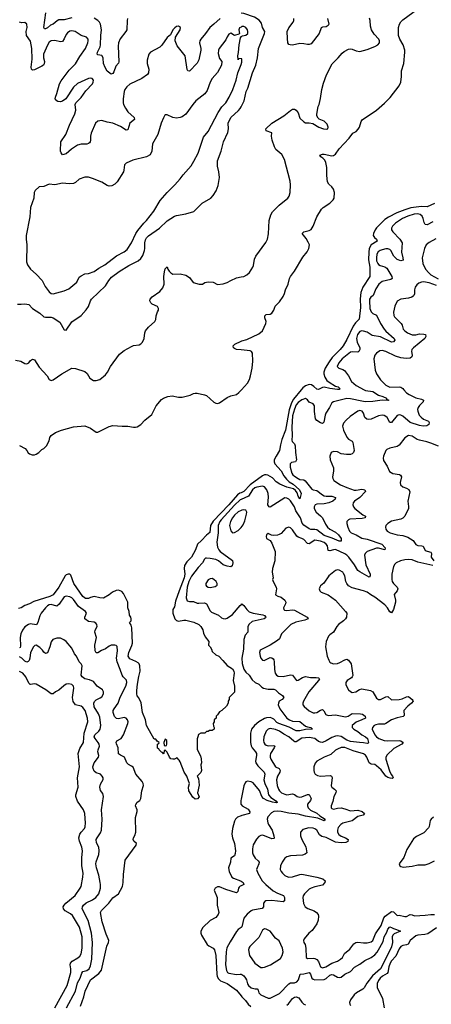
# Model space of a CAD drawing. Header units: inches. Extents: x 1771504 to 1971212, y 471788 to 643615.
# Tile 326 of 587: x 1847633 to 1852034, y 573429 to 583958. Entities that reach past the tile are written whole.
import ezdxf

# ---------------------------------------------------------------- set-up
doc = ezdxf.new("R2010")
doc.units = ezdxf.units.IN
doc.header["$MEASUREMENT"] = 0
for name, color, linetype in [('B8547', 7, 'Continuous'), ('B8548', 7, 'Continuous'), ('B8557', 7, 'Continuous'), ('B8558', 7, 'Continuous')]:
    doc.layers.add(name, color=color, linetype=linetype)

msp = doc.modelspace()

# ---------------------------------------------------------------- linework, layer by layer
at = {"layer": 'B8547', "color": 5}
for points, elevation in [([(1847630, 579405), (1847691, 579371), (1847711, 579350), (1847725, 579325), (1847737, 579317), (1847765, 579305), (1847790, 579305), (1847810, 579311), (1847838, 579330), (1847870, 579362), (1847890, 579371), (1847920, 579400), (1847950, 579454), (1847955, 579490), (1847969, 579510), (1848015, 579545), (1848079, 579570), (1848210, 579605), (1848330, 579616), (1848390, 579590), (1848450, 579546), (1848470, 579548), (1848590, 579606), (1848630, 579619), (1848730, 579610), (1848790, 579611), (1848850, 579601), (1848870, 579600), (1848890, 579605), (1848928, 579630), (1848970, 579675), (1849045, 579735), (1849092, 579830), (1849150, 579897), (1849170, 579910), (1849219, 579930), (1849264, 579936), (1849330, 579920), (1849370, 579921), (1849456, 579944), (1849490, 579960), (1849510, 579965), (1849530, 579964), (1849610, 579947), (1849630, 579939), (1849710, 579869), (1849730, 579857), (1849750, 579855), (1849770, 579861), (1849850, 579917), (1849890, 579934), (1849950, 579951), (1849975, 579970), (1850000, 579996)], 320), ([(1850000, 578899), (1849986, 578894), (1849962, 578878), (1849870, 578770), (1849703, 578597), (1849675, 578550), (1849667, 578473), (1849630, 578446), (1849579, 578390), (1849535, 578350), (1849512, 578290), (1849472, 578210), (1849420, 578160), (1849397, 578123), (1849392, 578090), (1849399, 578030), (1849393, 577990), (1849338, 577850), (1849301, 577739), (1849290, 577681), (1849270, 577650), (1849272, 577610), (1849292, 577552), (1849310, 577533), (1849330, 577526), (1849390, 577538), (1849410, 577537), (1849494, 577514), (1849547, 577490), (1849570, 577470), (1849590, 577433), (1849599, 577399), (1849618, 577358), (1849654, 577310), (1849651, 577270), (1849671, 577250), (1849685, 577225), (1849690, 577202), (1849730, 577165), (1849762, 577150), (1849806, 577106), (1849851, 577051), (1849910, 577018), (1849922, 576990), (1849925, 576970), (1849916, 576890), (1849930, 576830), (1849930, 576766), (1849874, 576710), (1849872, 576690), (1849862, 576670), (1849862, 576650), (1849844, 576616), (1849794, 576570), (1849770, 576558), (1849750, 576526), (1849734, 576510), (1849734, 576490), (1849714, 576470), (1849714, 576450), (1849702, 576430), (1849704, 576404), (1849714, 576390), (1849714, 576370), (1849690, 576358), (1849664, 576356), (1849650, 576346), (1849630, 576346), (1849612, 576328), (1849570, 576328), (1849546, 576314), (1849538, 576290), (1849532, 576268), (1849532, 576152), (1849566, 576086), (1849575, 576055), (1849576, 576010), (1849571, 575990), (1849578, 575930), (1849571, 575909), (1849532, 575870), (1849544, 575844), (1849554, 575774), (1849536, 575690), (1849551, 575649), (1849535, 575625), (1849510, 575622), (1849485, 575645), (1849443, 575710), (1849439, 575750), (1849449, 575790), (1849437, 575817), (1849421, 575870), (1849392, 575912), (1849350, 576022), (1849340, 576040), (1849326, 576050), (1849322, 576062), (1849310, 576066), (1849304, 576056), (1849290, 576049), (1849269, 576049), (1849250, 576055), (1849235, 576070), (1849210, 576126), (1849190, 576146), (1849178, 576142), (1849174, 576110), (1849170, 576106), (1849162, 576122), (1849150, 576126), (1849126, 576150), (1849122, 576162), (1849107, 576167), (1849106, 576210), (1849122, 576218), (1849126, 576230), (1849103, 576243), (1849090, 576266), (1849070, 576266), (1848989, 576410), (1848978, 576470), (1848945, 576550), (1848932, 576652), (1848906, 576706), (1848890, 576729), (1848886, 576750), (1848885, 576785), (1848894, 576854), (1848906, 576934), (1848921, 576990), (1848918, 577050), (1848910, 577070), (1848899, 577079), (1848875, 577095), (1848810, 577123), (1848792, 577150), (1848801, 577190), (1848834, 577266), (1848839, 577290), (1848834, 577454), (1848824, 577484), (1848809, 577510), (1848825, 577530), (1848825, 577550), (1848823, 577570), (1848809, 577590), (1848805, 577630), (1848789, 577669), (1848789, 577729), (1848784, 577744), (1848742, 577822), (1848724, 577844), (1848690, 577857), (1848665, 577855), (1848624, 577836), (1848590, 577808), (1848530, 577773), (1848490, 577776), (1848430, 577789), (1848390, 577779), (1848370, 577769), (1848350, 577767), (1848338, 577770), (1848310, 577790), (1848212, 577930), (1848179, 578019), (1848170, 578029), (1848150, 578030), (1848130, 578020), (1848121, 578010), (1848050, 577890), (1847990, 577809), (1847956, 577790), (1847785, 577735), (1847737, 577710), (1847687, 577693), (1847650, 577669), (1847620, 577660)], 320), ([(1850000, 578827), (1849990, 578823), (1849930, 578768), (1849788, 578610), (1849773, 578590), (1849755, 578550), (1849754, 578470), (1849742, 578370), (1849750, 578318), (1849762, 578290), (1849777, 578270), (1849910, 578174), (1849911, 578149), (1849904, 578116), (1849890, 578106), (1849850, 578113), (1849810, 578130), (1849758, 578170), (1849730, 578184), (1849670, 578197), (1849630, 578201), (1849621, 578199), (1849610, 578190), (1849589, 578150), (1849540, 578100), (1849470, 578006), (1849443, 577950), (1849424, 577890), (1849415, 577775), (1849425, 577745), (1849450, 577737), (1849490, 577737), (1849530, 577720), (1849550, 577717), (1849610, 577721), (1849618, 577718), (1849630, 577710), (1849670, 577636), (1849683, 577623), (1849759, 577590), (1849790, 577563), (1849810, 577553), (1849830, 577550), (1849850, 577558), (1849910, 577596), (1849990, 577693), (1850000, 577702)], 340), ([(1850000, 578708), (1849970, 578694), (1849930, 578660), (1849907, 578630), (1849887, 578590), (1849878, 578550), (1849890, 578491), (1849910, 578469), (1849930, 578473), (1849970, 578495), (1849997, 578523), (1850000, 578526)], 360), ([(1848282, 573410), (1848319, 573510), (1848335, 573570), (1848390, 573690), (1848480, 573760), (1848507, 573793), (1848566, 574050), (1848582, 574090), (1848585, 574110), (1848580, 574130), (1848558, 574178), (1848514, 574310), (1848499, 574410), (1848507, 574433), (1848588, 574512), (1848630, 574567), (1848688, 574612), (1848731, 574690), (1848740, 574730), (1848744, 574816), (1848761, 574970), (1848878, 575130), (1848882, 575150), (1848854, 575174), (1848845, 575190), (1848850, 575210), (1848866, 575234), (1848875, 575270), (1848873, 575427), (1848891, 575490), (1848891, 575510), (1848872, 575550), (1848874, 575566), (1848891, 575589), (1848917, 575610), (1848929, 575630), (1848938, 575710), (1848958, 575770), (1848954, 575790), (1848944, 575810), (1848875, 575890), (1848845, 575965), (1848830, 575977), (1848795, 575995), (1848778, 576010), (1848753, 576073), (1848710, 576092), (1848690, 576106), (1848685, 576170), (1848667, 576213), (1848664, 576230), (1848673, 576247), (1848717, 576270), (1848745, 576310), (1848790, 576430), (1848792, 576448), (1848787, 576470), (1848770, 576489), (1848750, 576496), (1848690, 576480), (1848670, 576484), (1848648, 576508), (1848633, 576550), (1848633, 576570), (1848642, 576590), (1848686, 576650), (1848707, 576713), (1848769, 576830), (1848778, 576870), (1848774, 576894), (1848740, 576930), (1848729, 576949), (1848709, 577010), (1848674, 577090), (1848667, 577130), (1848680, 577210), (1848674, 577254), (1848665, 577265), (1848651, 577271), (1848610, 577270), (1848590, 577260), (1848550, 577230), (1848507, 577213), (1848470, 577186), (1848450, 577186), (1848440, 577210), (1848438, 577270), (1848454, 577350), (1848437, 577410), (1848440, 577430), (1848461, 577470), (1848458, 577490), (1848446, 577506), (1848430, 577516), (1848370, 577521), (1848330, 577550), (1848331, 577570), (1848346, 577610), (1848336, 577630), (1848262, 577682), (1848210, 577758), (1848190, 577775), (1848170, 577785), (1848130, 577793), (1848110, 577787), (1848054, 577706), (1848030, 577688), (1847970, 577705), (1847950, 577701), (1847930, 577691), (1847908, 577670), (1847862, 577610), (1847850, 577584), (1847829, 577511), (1847813, 577487), (1847744, 577496), (1847728, 577492), (1847690, 577466), (1847662, 577430), (1847646, 577390), (1847639, 577350), (1847643, 577257), (1847637, 577243), (1847630, 577240)], 340), ([(1848135, 573390), (1848229, 573571), (1848250, 573657), (1848280, 573710), (1848298, 573762), (1848310, 573780), (1848350, 573792), (1848375, 573810), (1848390, 573840), (1848405, 573910), (1848412, 574090), (1848401, 574190), (1848366, 574326), (1848303, 574450), (1848305, 574470), (1848317, 574490), (1848345, 574515), (1848413, 574547), (1848447, 574570), (1848478, 574610), (1848496, 574670), (1848499, 574710), (1848495, 574730), (1848478, 574810), (1848454, 574890), (1848448, 574930), (1848450, 574951), (1848479, 575030), (1848484, 575070), (1848480, 575110), (1848456, 575156), (1848452, 575190), (1848460, 575210), (1848497, 575263), (1848507, 575290), (1848514, 575410), (1848507, 575510), (1848531, 575651), (1848523, 575683), (1848497, 575717), (1848490, 575750), (1848497, 575783), (1848527, 575833), (1848525, 575850), (1848516, 575870), (1848497, 575890), (1848450, 575906), (1848430, 575921), (1848418, 575950), (1848415, 575970), (1848429, 576010), (1848476, 576070), (1848480, 576090), (1848469, 576130), (1848471, 576150), (1848485, 576190), (1848482, 576210), (1848472, 576230), (1848439, 576270), (1848431, 576290), (1848436, 576310), (1848479, 576350), (1848494, 576370), (1848500, 576410), (1848490, 576498), (1848476, 576536), (1848430, 576610), (1848426, 576650), (1848432, 576668), (1848450, 576685), (1848494, 576706), (1848510, 576718), (1848528, 576750), (1848530, 576770), (1848520, 576790), (1848460, 576830), (1848421, 576881), (1848378, 576898), (1848330, 576910), (1848300, 576930), (1848289, 576950), (1848300, 577050), (1848291, 577070), (1848270, 577092), (1848240, 577150), (1848218, 577178), (1848190, 577238), (1848130, 577309), (1848107, 577327), (1848070, 577344), (1848030, 577345), (1847989, 577331), (1847970, 577305), (1847955, 577250), (1847930, 577187), (1847910, 577179), (1847890, 577193), (1847877, 577217), (1847850, 577245), (1847810, 577270), (1847795, 577265), (1847781, 577250), (1847750, 577190), (1847742, 577130), (1847734, 577106), (1847724, 577096), (1847710, 577088), (1847690, 577098), (1847656, 577130), (1847630, 577146)], 360), ([(1848010, 573390), (1848140, 573630), (1848180, 573770), (1848180, 573810), (1848173, 573850), (1848177, 573870), (1848195, 573890), (1848255, 573925), (1848276, 573944), (1848290, 573970), (1848301, 574030), (1848300, 574150), (1848274, 574254), (1848199, 574379), (1848177, 574397), (1848120, 574430), (1848101, 574450), (1848099, 574470), (1848109, 574490), (1848126, 574510), (1848226, 574594), (1848279, 574670), (1848290, 574690), (1848309, 574790), (1848311, 574830), (1848298, 574910), (1848297, 574997), (1848304, 575070), (1848297, 575110), (1848274, 575174), (1848267, 575210), (1848277, 575250), (1848290, 575271), (1848326, 575310), (1848333, 575327), (1848338, 575370), (1848335, 575415), (1848329, 575469), (1848316, 575510), (1848250, 575603), (1848232, 575650), (1848233, 575670), (1848259, 575750), (1848253, 575850), (1848274, 575970), (1848259, 576110), (1848275, 576165), (1848314, 576230), (1848321, 576330), (1848362, 576450), (1848360, 576490), (1848332, 576572), (1848310, 576604), (1848290, 576617), (1848231, 576631), (1848206, 576666), (1848199, 576710), (1848213, 576810), (1848209, 576830), (1848190, 576850), (1848157, 576857), (1848129, 576851), (1848104, 576836), (1848050, 576787), (1848016, 576770), (1847990, 576749), (1847970, 576749), (1847913, 576793), (1847810, 576852), (1847790, 576856), (1847750, 576848), (1847744, 576850), (1847730, 576864), (1847700, 576930), (1847666, 576970), (1847630, 576989)], 380), ([(1850000, 575623), (1849997, 575610), (1849997, 575570), (1850000, 575566)], 340), ([(1850000, 575445), (1849962, 575430), (1849942, 575410), (1849931, 575389), (1849908, 575310), (1849902, 575250), (1849910, 575210), (1849929, 575150), (1849940, 575070), (1849939, 575041), (1849930, 575017), (1849891, 574990), (1849886, 574950), (1849867, 574890), (1849873, 574850), (1849902, 574790), (1849919, 574779), (1849996, 574750), (1850000, 574747)], 340), ([(1850000, 574696), (1849990, 574691), (1849980, 574680), (1849972, 574670), (1849966, 574634), (1849950, 574622), (1849837, 574657), (1849770, 574684), (1849750, 574686), (1849723, 574670), (1849713, 574650), (1849743, 574570), (1849746, 574490), (1849762, 574410), (1849757, 574390), (1849730, 574358), (1849670, 574324), (1849590, 574250), (1849570, 574210), (1849569, 574189), (1849576, 574170), (1849638, 574070), (1849655, 574055), (1849703, 574030), (1849716, 574010), (1849731, 573950), (1849741, 573750), (1849746, 573726), (1849760, 573700), (1849780, 573680), (1849850, 573650), (1849950, 573582), (1850000, 573518)], 340), ([(1850000, 574251), (1849970, 574229), (1849952, 574208), (1849882, 574098), (1849848, 574032), (1849840, 573990), (1849834, 573850), (1849844, 573790), (1849856, 573770), (1849870, 573763), (1849950, 573749), (1849990, 573753), (1850000, 573751)], 360)]:
    msp.add_lwpolyline(points, dxfattribs=dict(at, elevation=elevation))
for points, elevation in [([(1849690, 577981), (1849670, 577980), (1849650, 577967), (1849624, 577930), (1849622, 577910), (1849630, 577899), (1849648, 577888), (1849670, 577887), (1849723, 577897), (1849743, 577910), (1849743, 577930), (1849733, 577950), (1849710, 577971)], 360), ([(1849190, 576266), (1849174, 576230), (1849178, 576198), (1849190, 576194), (1849202, 576198), (1849206, 576210), (1849206, 576250)], 320)]:
    msp.add_lwpolyline(points, close=True, dxfattribs=dict(at, elevation=elevation))
at = {"layer": 'B8548', "color": 5}
for points, elevation in [([(1848190, 583977), (1848110, 583957), (1848050, 583957), (1848033, 583947), (1847990, 583910), (1847962, 583898), (1847930, 583869), (1847910, 583858), (1847900, 583860), (1847893, 583873), (1847914, 584030)], 340), ([(1849777, 583970), (1849710, 583908), (1849665, 583875), (1849621, 583810), (1849571, 583750), (1849561, 583730), (1849557, 583710), (1849571, 583650), (1849571, 583630), (1849550, 583527), (1849530, 583494), (1849450, 583407), (1849430, 583409), (1849425, 583425), (1849403, 583570), (1849318, 583678), (1849295, 583730), (1849298, 583770), (1849350, 583850), (1849353, 583873), (1849330, 583889), (1849310, 583884), (1849291, 583870), (1849270, 583849), (1849244, 583796), (1849210, 583767), (1849154, 583686), (1849130, 583665), (1849033, 583610), (1849014, 583590), (1848996, 583524), (1848998, 583490), (1849013, 583427), (1849011, 583390), (1849000, 583370), (1848938, 583330), (1848810, 583267), (1848779, 583241), (1848758, 583210), (1848750, 583190), (1848738, 583110), (1848739, 583070), (1848744, 583050), (1848764, 583010), (1848791, 582971), (1848858, 582910), (1848860, 582890), (1848810, 582850), (1848790, 582781), (1848770, 582778), (1848710, 582814), (1848630, 582852), (1848570, 582861), (1848510, 582880), (1848470, 582871), (1848445, 582850), (1848396, 582744), (1848389, 582711), (1848392, 582668), (1848388, 582652), (1848380, 582640), (1848368, 582632), (1848352, 582628), (1848290, 582628), (1848250, 582617), (1848186, 582574), (1848130, 582522), (1848090, 582514), (1848075, 582535), (1848070, 582550), (1848073, 582650), (1848126, 582730), (1848166, 582830), (1848224, 582950), (1848233, 582990), (1848226, 583050), (1848233, 583067), (1848290, 583125), (1848342, 583198), (1848410, 583270), (1848420, 583290), (1848422, 583310), (1848407, 583327), (1848390, 583332), (1848370, 583330), (1848250, 583274), (1848210, 583235), (1848127, 583113), (1848090, 583086), (1848070, 583078), (1848042, 583082), (1848029, 583090), (1848013, 583110), (1848015, 583130), (1848032, 583168), (1848060, 583270), (1848076, 583304), (1848162, 583418), (1848230, 583486), (1848275, 583565), (1848337, 583650), (1848362, 583710), (1848367, 583730), (1848364, 583750), (1848346, 583770), (1848290, 583790), (1848226, 583830), (1848190, 583838), (1848170, 583834), (1848144, 583816), (1848130, 583798), (1848108, 583752), (1848090, 583725), (1848070, 583720), (1848010, 583735), (1847970, 583733), (1847950, 583716), (1847930, 583686), (1847887, 583590), (1847887, 583550), (1847900, 583510), (1847896, 583484), (1847888, 583472), (1847870, 583459), (1847790, 583423), (1847770, 583418), (1847760, 583430), (1847757, 583450), (1847766, 583534), (1847764, 583650), (1847749, 583729), (1847705, 583790), (1847703, 583830), (1847713, 583873), (1847709, 583910), (1847690, 583929), (1847655, 583925), (1847630, 583930)], 360), ([(1848787, 583970), (1848783, 583950), (1848780, 583850), (1848769, 583830), (1848706, 583754), (1848689, 583711), (1848686, 583674), (1848693, 583507), (1848688, 583492), (1848661, 583459), (1848641, 583399), (1848630, 583383), (1848610, 583376), (1848570, 583406), (1848546, 583446), (1848530, 583490), (1848527, 583547), (1848516, 583570), (1848510, 583575), (1848470, 583582), (1848460, 583590), (1848465, 583610), (1848493, 583667), (1848499, 583690), (1848500, 583790), (1848507, 583850), (1848497, 583910), (1848488, 583930), (1848469, 583950), (1848430, 583974)], 340), ([(1850000, 583878), (1849984, 583870), (1849977, 583850), (1849982, 583810), (1849977, 583803), (1849930, 583789), (1849892, 583812), (1849870, 583802), (1849850, 583776), (1849838, 583742), (1849765, 583650), (1849758, 583630), (1849756, 583596), (1849770, 583542), (1849796, 583510), (1849791, 583471), (1849750, 583394), (1849690, 583329), (1849669, 583290), (1849638, 583202), (1849614, 583166), (1849518, 583090), (1849484, 583050), (1849411, 582949), (1849370, 582920), (1849350, 582910), (1849310, 582904), (1849270, 582913), (1849210, 582941), (1849190, 582939), (1849185, 582935), (1849170, 582909), (1849146, 582850), (1849109, 582730), (1849053, 582630), (1849047, 582550), (1849030, 582512), (1848990, 582490), (1848843, 582457), (1848770, 582423), (1848755, 582405), (1848748, 582350), (1848742, 582330), (1848675, 582225), (1848650, 582200), (1848618, 582182), (1848590, 582178), (1848570, 582184), (1848510, 582221), (1848410, 582260), (1848370, 582272), (1848330, 582273), (1848270, 582251), (1848230, 582217), (1848210, 582206), (1848163, 582203), (1848090, 582210), (1848010, 582193), (1847950, 582199), (1847890, 582174), (1847842, 582170), (1847797, 582130), (1847788, 582110), (1847785, 582050), (1847750, 581950), (1847740, 581850), (1847702, 581650), (1847701, 581610), (1847710, 581550), (1847705, 581370), (1847717, 581337), (1847749, 581289), (1847810, 581236), (1847875, 581170), (1847906, 581106), (1847948, 581048), (1847970, 581030), (1847990, 581027), (1848110, 581057), (1848160, 581080), (1848243, 581150), (1848270, 581203), (1848290, 581220), (1848330, 581239), (1848370, 581245), (1848430, 581266), (1848478, 581302), (1848543, 581337), (1848669, 581431), (1848750, 581475), (1848781, 581499), (1848830, 581570), (1848876, 581670), (1848896, 581704), (1848960, 581780), (1848990, 581810), (1849067, 581910), (1849136, 582024), (1849209, 582110), (1849293, 582190), (1849350, 582256), (1849380, 582300), (1849466, 582394), (1849497, 582443), (1849542, 582530), (1849599, 582701), (1849650, 582761), (1849755, 582965), (1849795, 583025), (1849836, 583070), (1849873, 583130), (1849911, 583210), (1849947, 583310), (1849964, 583390), (1850000, 583478)], 380), ([(1850000, 583539), (1849978, 583542), (1849968, 583528), (1849964, 583570), (1849974, 583606), (1849979, 583690), (1849995, 583765), (1850000, 583774)], 380), ([(1847610, 580917), (1847650, 580914), (1847690, 580918), (1847730, 580911), (1847770, 580868), (1847850, 580819), (1847890, 580779), (1847910, 580775), (1847970, 580777), (1847991, 580770), (1848063, 580723), (1848110, 580641), (1848130, 580636), (1848190, 580725), (1848290, 580796), (1848345, 580855), (1848370, 580890), (1848390, 580950), (1848402, 580970), (1848550, 581110), (1848587, 581170), (1848615, 581205), (1848696, 581264), (1848800, 581330), (1848901, 581379), (1848930, 581403), (1848950, 581436), (1848969, 581490), (1848973, 581510), (1848971, 581570), (1848978, 581602), (1848990, 581626), (1849010, 581648), (1849127, 581730), (1849210, 581808), (1849290, 581855), (1849310, 581864), (1849410, 581883), (1849494, 581906), (1849586, 581994), (1849678, 582050), (1849702, 582078), (1849734, 582126), (1849755, 582185), (1849770, 582270), (1849764, 582330), (1849747, 582393), (1849747, 582450), (1849789, 582551), (1849812, 582650), (1849859, 582750), (1849865, 582790), (1849863, 582850), (1849890, 582910), (1849974, 582986), (1849992, 583008), (1850000, 583025)], 360), ([(1847590, 580318), (1847647, 580307), (1847690, 580282), (1847710, 580277), (1847730, 580287), (1847748, 580312), (1847770, 580327), (1847790, 580319), (1847842, 580242), (1847926, 580150), (1847950, 580111), (1847970, 580099), (1847990, 580106), (1848084, 580170), (1848190, 580230), (1848230, 580226), (1848330, 580197), (1848353, 580173), (1848383, 580123), (1848421, 580101), (1848450, 580101), (1848490, 580111), (1848550, 580159), (1848572, 580190), (1848604, 580250), (1848699, 580381), (1848750, 580419), (1848830, 580464), (1848850, 580472), (1848910, 580480), (1848930, 580491), (1848947, 580510), (1848965, 580550), (1848972, 580610), (1848980, 580630), (1849010, 580670), (1849077, 580730), (1849089, 580750), (1849093, 580790), (1849107, 580833), (1849117, 580850), (1849119, 580870), (1849108, 580890), (1849050, 580917), (1849034, 580930), (1849025, 580950), (1849029, 580970), (1849050, 580995), (1849130, 581050), (1849164, 581090), (1849178, 581130), (1849175, 581210), (1849180, 581260), (1849190, 581292), (1849210, 581314), (1849219, 581290), (1849233, 581270), (1849250, 581251), (1849270, 581237), (1849350, 581239), (1849410, 581226), (1849450, 581201), (1849489, 581149), (1849552, 581128), (1849589, 581131), (1849612, 581148), (1849650, 581155), (1849702, 581150), (1849750, 581125), (1849810, 581133), (1849850, 581146), (1849890, 581170), (1849950, 581197), (1850000, 581207)], 340), ([(1850000, 580426), (1849951, 580431), (1849930, 580441), (1849921, 580450), (1849917, 580470), (1849932, 580488), (1850000, 580519)], 320)]:
    msp.add_lwpolyline(points, dxfattribs=dict(at, elevation=elevation))
at = {"layer": 'B8557', "color": 5}
for points, elevation in [([(1850644, 580000), (1850561, 579899), (1850540, 579860), (1850516, 579784), (1850476, 579570), (1850436, 579470), (1850421, 579410), (1850413, 579350), (1850375, 579290), (1850355, 579250), (1850354, 579230), (1850362, 579210), (1850430, 579132), (1850459, 579079), (1850485, 579045), (1850515, 579015), (1850559, 578990), (1850625, 578930), (1850642, 578890), (1850630, 578835), (1850610, 578861), (1850599, 578899), (1850583, 578923), (1850561, 578941), (1850490, 578959), (1850415, 578990), (1850377, 579017), (1850337, 579057), (1850287, 579087), (1850268, 579092), (1850250, 579090), (1850230, 579080), (1850097, 578983), (1850030, 578912), (1850000, 578899)], 320), ([(1850000, 579996), (1850004, 580000)], 320), ([(1851316, 580000), (1851330, 579993), (1851410, 579983), (1851470, 579944), (1851517, 579930), (1851554, 579910), (1851555, 579895), (1851563, 579897), (1851579, 579890), (1851570, 579885), (1851510, 579889), (1851410, 579874), (1851327, 579873), (1851290, 579877), (1851170, 579904), (1851130, 579906), (1850987, 579873), (1850970, 579859), (1850946, 579810), (1850905, 579750), (1850898, 579730), (1850885, 579655), (1850870, 579641), (1850850, 579647), (1850811, 579671), (1850796, 579690), (1850787, 579767), (1850787, 579827), (1850780, 579840), (1850770, 579850), (1850728, 579868), (1850710, 579891), (1850690, 579906), (1850650, 579894), (1850610, 579865), (1850590, 579838), (1850570, 579793), (1850550, 579720), (1850542, 579602), (1850547, 579513), (1850543, 579463), (1850547, 579447), (1850570, 579423), (1850580, 579400), (1850582, 579330), (1850592, 579250), (1850582, 579230), (1850539, 579221), (1850526, 579210), (1850526, 579174), (1850543, 579110), (1850555, 579090), (1850570, 579076), (1850610, 579050), (1850630, 579041), (1850670, 579037), (1850687, 579027), (1850757, 578937), (1850770, 578930), (1850810, 578924), (1850870, 578877), (1850890, 578866), (1850910, 578862), (1850970, 578863), (1851010, 578850), (1851008, 578830), (1850981, 578810), (1850938, 578790), (1850890, 578780), (1850810, 578776), (1850791, 578770), (1850781, 578750), (1850783, 578730), (1850804, 578690), (1850851, 578651), (1850870, 578630), (1850903, 578563), (1850925, 578530), (1850949, 578509), (1851010, 578478), (1851042, 578450), (1851069, 578410), (1851070, 578383), (1851050, 578382), (1850975, 578415), (1850890, 578443), (1850810, 578501), (1850790, 578505), (1850746, 578506), (1850730, 578512), (1850672, 578552), (1850654, 578574), (1850637, 578630), (1850587, 578707), (1850570, 578750), (1850530, 578811), (1850510, 578831), (1850490, 578841), (1850470, 578844), (1850310, 578744), (1850300, 578750), (1850286, 578770), (1850292, 578852), (1850289, 578891), (1850275, 578930), (1850250, 578963), (1850231, 578971), (1850170, 578960), (1850148, 578950), (1850124, 578930), (1850079, 578861), (1850000, 578827)], 340), ([(1851742, 580000), (1851769, 579969), (1851796, 579950), (1851870, 579913), (1851930, 579899), (1851952, 579890), (1851949, 579870), (1851908, 579832), (1851893, 579810), (1851888, 579790), (1851889, 579770), (1851905, 579730), (1851926, 579706), (1851950, 579687), (1852004, 579664), (1852013, 579650), (1852009, 579630), (1851985, 579615), (1851948, 579612), (1851910, 579617), (1851810, 579651), (1851730, 579718), (1851710, 579729), (1851690, 579732), (1851670, 579724), (1851610, 579650), (1851590, 579650), (1851563, 579703), (1851550, 579716), (1851530, 579725), (1851510, 579727), (1851470, 579723), (1851390, 579685), (1851363, 579683), (1851346, 579686), (1851325, 579705), (1851310, 579750), (1851295, 579770), (1851270, 579777), (1851250, 579772), (1851167, 579713), (1851124, 579676), (1851096, 579644), (1851084, 579610), (1851094, 579570), (1851130, 579492), (1851150, 579472), (1851190, 579450), (1851197, 579437), (1851209, 579350), (1851203, 579330), (1851190, 579317), (1851171, 579309), (1851129, 579309), (1851070, 579315), (1851030, 579335), (1850990, 579342), (1850964, 579330), (1850950, 579290), (1850954, 579250), (1850987, 579167), (1850988, 579130), (1850978, 579070), (1850982, 579050), (1850993, 579030), (1851064, 578984), (1851130, 578955), (1851210, 578928), (1851230, 578926), (1851290, 578937), (1851310, 578934), (1851323, 578930), (1851331, 578911), (1851271, 578849), (1851214, 578810), (1851199, 578790), (1851196, 578770), (1851202, 578750), (1851216, 578730), (1851304, 578664), (1851332, 578650), (1851329, 578631), (1851296, 578624), (1851165, 578615), (1851148, 578610), (1851132, 578590), (1851131, 578570), (1851141, 578530), (1851160, 578490), (1851179, 578470), (1851230, 578448), (1851290, 578412), (1851350, 578402), (1851506, 578350), (1851542, 578310), (1851538, 578290), (1851470, 578306), (1851450, 578306), (1851350, 578270), (1851326, 578250), (1851320, 578230), (1851335, 578130), (1851380, 578030), (1851382, 578010), (1851370, 577996), (1851270, 578053), (1851250, 578069), (1851214, 578130), (1851153, 578210), (1851132, 578232), (1851110, 578247), (1851010, 578292), (1850990, 578290), (1850950, 578278), (1850930, 578281), (1850924, 578330), (1850911, 578350), (1850890, 578367), (1850850, 578383), (1850790, 578393), (1850730, 578352), (1850710, 578357), (1850670, 578398), (1850650, 578410), (1850610, 578424), (1850595, 578435), (1850550, 578504), (1850530, 578524), (1850510, 578532), (1850480, 578520), (1850430, 578465), (1850408, 578452), (1850390, 578446), (1850343, 578443), (1850326, 578446), (1850290, 578462), (1850272, 578450), (1850268, 578430), (1850271, 578410), (1850310, 578387), (1850330, 578361), (1850365, 578270), (1850360, 578170), (1850337, 578090), (1850333, 578050), (1850342, 577990), (1850338, 577970), (1850342, 577950), (1850374, 577890), (1850379, 577870), (1850368, 577808), (1850392, 577792), (1850430, 577781), (1850468, 577750), (1850478, 577730), (1850475, 577710), (1850455, 577670), (1850457, 577650), (1850464, 577644), (1850490, 577639), (1850550, 577646), (1850570, 577644), (1850708, 577570), (1850717, 577550), (1850683, 577537), (1850585, 577515), (1850533, 577490), (1850449, 577410), (1850433, 577390), (1850410, 577338), (1850390, 577320), (1850310, 577269), (1850205, 577215), (1850198, 577190), (1850205, 577150), (1850213, 577130), (1850230, 577108), (1850247, 577107), (1850310, 577137), (1850330, 577133), (1850343, 577123), (1850351, 577111), (1850356, 577090), (1850359, 577010), (1850366, 576970), (1850379, 576950), (1850398, 576938), (1850450, 576934), (1850530, 576951), (1850549, 576949), (1850593, 576893), (1850610, 576894), (1850657, 576923), (1850690, 576935), (1850744, 576924), (1850805, 576925), (1850830, 576920), (1850839, 576910), (1850830, 576890), (1850726, 576770), (1850667, 576670), (1850659, 576650), (1850660, 576640), (1850662, 576630), (1850674, 576614), (1850730, 576568), (1850770, 576547), (1850790, 576545), (1850810, 576550), (1850850, 576575), (1850870, 576580), (1850887, 576567), (1850908, 576528), (1850930, 576519), (1851010, 576525), (1851116, 576504), (1851144, 576510), (1851190, 576538), (1851276, 576536), (1851297, 576530), (1851327, 576510), (1851332, 576490), (1851293, 576470), (1851230, 576447), (1851187, 576410), (1851187, 576390), (1851207, 576370), (1851250, 576347), (1851290, 576310), (1851331, 576290), (1851351, 576270), (1851364, 576230), (1851359, 576221), (1851350, 576217), (1851310, 576226), (1851267, 576227), (1851170, 576240), (1851130, 576255), (1851070, 576292), (1851030, 576300), (1851010, 576297), (1850970, 576282), (1850910, 576245), (1850870, 576230), (1850850, 576231), (1850830, 576240), (1850790, 576272), (1850730, 576283), (1850650, 576274), (1850590, 576236), (1850577, 576237), (1850563, 576243), (1850510, 576290), (1850457, 576317), (1850410, 576350), (1850370, 576367), (1850310, 576378), (1850289, 576371), (1850269, 576351), (1850244, 576290), (1850239, 576250), (1850243, 576230), (1850256, 576210), (1850270, 576201), (1850290, 576194), (1850350, 576196), (1850361, 576190), (1850353, 576170), (1850315, 576110), (1850310, 576090), (1850313, 576070), (1850320, 576050), (1850368, 575970), (1850409, 575949), (1850420, 575930), (1850415, 575910), (1850390, 575867), (1850380, 575830), (1850386, 575770), (1850400, 575730), (1850413, 575710), (1850432, 575692), (1850470, 575675), (1850490, 575670), (1850550, 575680), (1850570, 575671), (1850599, 575650), (1850624, 575644), (1850650, 575646), (1850710, 575671), (1850730, 575673), (1850751, 575630), (1850744, 575610), (1850712, 575570), (1850712, 575550), (1850718, 575530), (1850744, 575504), (1850810, 575473), (1850843, 575443), (1850900, 575410), (1850888, 575392), (1850820, 575420), (1850690, 575441), (1850610, 575463), (1850512, 575472), (1850430, 575490), (1850390, 575495), (1850351, 575489), (1850325, 575475), (1850287, 575433), (1850280, 575410), (1850285, 575370), (1850293, 575350), (1850334, 575290), (1850351, 575230), (1850353, 575207), (1850350, 575203), (1850330, 575197), (1850250, 575232), (1850230, 575236), (1850210, 575233), (1850190, 575222), (1850164, 575196), (1850130, 575135), (1850121, 575090), (1850124, 575050), (1850130, 575027), (1850150, 574990), (1850184, 574964), (1850193, 574950), (1850191, 574930), (1850172, 574890), (1850167, 574870), (1850180, 574830), (1850227, 574750), (1850266, 574710), (1850344, 574644), (1850390, 574616), (1850454, 574594), (1850464, 574570), (1850463, 574537), (1850450, 574525), (1850330, 574539), (1850266, 574534), (1850253, 574527), (1850241, 574510), (1850240, 574470), (1850226, 574454), (1850124, 574436), (1850109, 574430), (1850066, 574394), (1850031, 574350), (1850010, 574258), (1850000, 574251)], 360), ([(1852110, 579396), (1852030, 579431), (1851985, 579445), (1851910, 579460), (1851884, 579470), (1851830, 579504), (1851790, 579510), (1851750, 579486), (1851690, 579407), (1851670, 579392), (1851590, 579376), (1851559, 579361), (1851548, 579350), (1851522, 579290), (1851518, 579270), (1851523, 579243), (1851563, 579183), (1851588, 579128), (1851624, 579104), (1851693, 579093), (1851706, 579086), (1851717, 579070), (1851702, 579010), (1851705, 578985), (1851730, 578962), (1851769, 578949), (1851795, 578935), (1851804, 578910), (1851782, 578810), (1851792, 578752), (1851789, 578730), (1851752, 578650), (1851731, 578629), (1851710, 578618), (1851610, 578594), (1851570, 578571), (1851550, 578550), (1851544, 578530), (1851547, 578510), (1851563, 578490), (1851596, 578470), (1851670, 578450), (1851730, 578443), (1851783, 578423), (1851839, 578390), (1851870, 578344), (1851890, 578335), (1851933, 578333), (1851948, 578328), (1851970, 578282), (1851990, 578273), (1852030, 578264), (1852035, 578250), (1852033, 578210), (1852061, 578170)], 380), ([(1850000, 578526), (1850023, 578557), (1850042, 578598), (1850060, 578670), (1850061, 578690), (1850050, 578714), (1850030, 578717), (1850010, 578713), (1850000, 578708)], 360), ([(1852050, 578120), (1851890, 578158), (1851830, 578181), (1851790, 578187), (1851750, 578183), (1851706, 578170), (1851659, 578150), (1851643, 578137), (1851631, 578110), (1851614, 578030), (1851611, 577971), (1851617, 577950), (1851630, 577930), (1851670, 577890), (1851675, 577870), (1851669, 577850), (1851639, 577810), (1851652, 577752), (1851651, 577730), (1851630, 577650), (1851610, 577614), (1851590, 577625), (1851565, 577670), (1851539, 577699), (1851430, 577784), (1851387, 577807), (1851350, 577835), (1851310, 577852), (1851190, 577884), (1851150, 577905), (1851130, 577928), (1851119, 577950), (1851109, 578010), (1851097, 578037), (1851089, 578049), (1851050, 578070), (1851030, 578074), (1851010, 578068), (1850938, 578010), (1850886, 577934), (1850850, 577904), (1850841, 577890), (1850837, 577870), (1850843, 577850), (1850856, 577836), (1850930, 577807), (1851010, 577749), (1851117, 577630), (1851130, 577610), (1851126, 577570), (1851116, 577550), (1851097, 577530), (1851043, 577490), (1851025, 577470), (1850990, 577410), (1850950, 577380), (1850936, 577364), (1850912, 577308), (1850903, 577250), (1850921, 577150), (1850937, 577110), (1850949, 577089), (1850960, 577080), (1850990, 577070), (1851030, 577073), (1851057, 577083), (1851110, 577113), (1851130, 577118), (1851150, 577109), (1851179, 577070), (1851194, 576946), (1851189, 576930), (1851180, 576920), (1851135, 576890), (1851122, 576870), (1851121, 576850), (1851127, 576830), (1851150, 576793), (1851170, 576773), (1851190, 576764), (1851229, 576770), (1851265, 576795), (1851290, 576801), (1851385, 576785), (1851409, 576769), (1851450, 576702), (1851470, 576689), (1851490, 576689), (1851550, 576717), (1851570, 576719), (1851610, 576686), (1851692, 576688), (1851724, 576696), (1851770, 576718), (1851790, 576719), (1851831, 576690), (1851837, 576677), (1851839, 576670), (1851822, 576650), (1851783, 576617), (1851739, 576570), (1851743, 576517), (1851735, 576505), (1851670, 576491), (1851610, 576472), (1851550, 576432), (1851534, 576426), (1851470, 576423), (1851443, 576417), (1851425, 576410), (1851405, 576390), (1851403, 576370), (1851430, 576312), (1851447, 576290), (1851475, 576270), (1851531, 576251), (1851570, 576245), (1851690, 576249), (1851710, 576245), (1851733, 576230), (1851720, 576210), (1851635, 576165), (1851562, 576098), (1851548, 576072), (1851549, 576050), (1851587, 575927), (1851607, 575887), (1851621, 575870), (1851627, 575850), (1851615, 575845), (1851593, 575847), (1851570, 575855), (1851550, 575870), (1851497, 575937), (1851450, 575978), (1851430, 575992), (1851390, 575998), (1851370, 576010), (1851345, 576070), (1851330, 576092), (1851310, 576106), (1851198, 576138), (1851110, 576175), (1851070, 576174), (1851030, 576159), (1851010, 576146), (1850960, 576100), (1850889, 576071), (1850812, 576028), (1850793, 576007), (1850778, 575970), (1850777, 575930), (1850781, 575910), (1850791, 575891), (1850816, 575876), (1850850, 575867), (1850954, 575874), (1850969, 575869), (1850974, 575854), (1850965, 575765), (1850971, 575750), (1850999, 575730), (1851016, 575710), (1851013, 575690), (1850994, 575650), (1850982, 575598), (1850962, 575550), (1850962, 575530), (1850970, 575522), (1850990, 575515), (1851033, 575527), (1851069, 575529), (1851110, 575520), (1851170, 575499), (1851250, 575504), (1851295, 575490), (1851319, 575470), (1851307, 575450), (1851250, 575436), (1851187, 575390), (1851090, 575365), (1851068, 575350), (1851040, 575320), (1851030, 575290), (1851032, 575270), (1851045, 575245), (1851070, 575227), (1851116, 575210), (1851144, 575190), (1851143, 575170), (1851119, 575161), (1851070, 575156), (1851010, 575164), (1850910, 575211), (1850865, 575225), (1850840, 575240), (1850810, 575290), (1850790, 575306), (1850770, 575313), (1850724, 575316), (1850661, 575299), (1850636, 575270), (1850636, 575230), (1850650, 575190), (1850692, 575112), (1850705, 575050), (1850687, 575033), (1850657, 575023), (1850530, 575016), (1850490, 575006), (1850469, 574990), (1850440, 574950), (1850423, 574910), (1850419, 574870), (1850428, 574848), (1850444, 574830), (1850470, 574807), (1850509, 574789), (1850550, 574792), (1850630, 574818), (1850650, 574819), (1850811, 574790), (1850875, 574770), (1850898, 574750), (1850896, 574730), (1850870, 574702), (1850790, 574686), (1850750, 574672), (1850730, 574660), (1850677, 574610), (1850666, 574590), (1850661, 574570), (1850668, 574508), (1850686, 574470), (1850714, 574454), (1850782, 574430), (1850808, 574410), (1850823, 574390), (1850828, 574370), (1850825, 574330), (1850810, 574290), (1850761, 574219), (1850725, 574190), (1850674, 574130), (1850667, 574110), (1850671, 574090), (1850684, 574070), (1850694, 574030), (1850695, 573930), (1850710, 573919), (1850770, 573922), (1850790, 573919), (1850810, 573908), (1850827, 573887), (1850850, 573830), (1850870, 573820), (1850905, 573830), (1850970, 573870), (1851030, 573891), (1851064, 573910), (1851084, 573930), (1851107, 573973), (1851163, 574017), (1851206, 574074), (1851229, 574091), (1851250, 574095), (1851310, 574087), (1851350, 574087), (1851390, 574097), (1851408, 574110), (1851439, 574181), (1851499, 574270), (1851528, 574352), (1851542, 574370), (1851610, 574422), (1851630, 574417), (1851670, 574377), (1851690, 574381), (1851750, 574367), (1851771, 574369), (1851810, 574388), (1851830, 574387), (1851855, 574375), (1851970, 574381), (1852030, 574391), (1852070, 574391)], 380), ([(1850000, 577702), (1850010, 577711), (1850030, 577695), (1850061, 577650), (1850086, 577626), (1850130, 577612), (1850234, 577594), (1850250, 577586), (1850264, 577570), (1850260, 577560), (1850246, 577550), (1850119, 577521), (1850086, 577494), (1850073, 577470), (1850071, 577410), (1850045, 577375), (1850029, 577331), (1850028, 577228), (1850009, 577130), (1850013, 577073), (1850030, 577014), (1850050, 576980), (1850088, 576948), (1850118, 576898), (1850150, 576870), (1850191, 576851), (1850221, 576821), (1850239, 576810), (1850290, 576799), (1850350, 576798), (1850370, 576790), (1850400, 576760), (1850445, 576730), (1850457, 576710), (1850441, 576690), (1850409, 576670), (1850399, 576650), (1850398, 576630), (1850415, 576590), (1850490, 576489), (1850518, 576470), (1850550, 576457), (1850630, 576454), (1850690, 576403), (1850710, 576395), (1850746, 576390), (1850764, 576370), (1850690, 576366), (1850630, 576353), (1850590, 576355), (1850514, 576394), (1850403, 576430), (1850383, 576443), (1850350, 576477), (1850330, 576490), (1850310, 576496), (1850273, 576493), (1850250, 576486), (1850189, 576451), (1850143, 576410), (1850112, 576370), (1850102, 576330), (1850102, 576230), (1850110, 576192), (1850120, 576170), (1850155, 576130), (1850166, 576110), (1850166, 576090), (1850155, 576030), (1850160, 576010), (1850180, 575980), (1850246, 575910), (1850255, 575890), (1850245, 575830), (1850256, 575790), (1850282, 575730), (1850294, 575670), (1850319, 575639), (1850367, 575610), (1850376, 575596), (1850390, 575590), (1850375, 575585), (1850335, 575590), (1850279, 575610), (1850241, 575630), (1850221, 575650), (1850196, 575716), (1850130, 575796), (1850110, 575807), (1850070, 575815), (1850053, 575807), (1850044, 575796), (1850030, 575765), (1850021, 575730), (1850000, 575623)], 340), ([(1850000, 575566), (1850011, 575550), (1850075, 575515), (1850094, 575486), (1850089, 575470), (1850010, 575449), (1850000, 575445)], 340), ([(1852059, 575430), (1852032, 575408), (1852024, 575396), (1852012, 575330), (1852005, 575315), (1851956, 575264), (1851875, 575225), (1851843, 575197), (1851774, 575086), (1851740, 575000), (1851691, 574930), (1851699, 574910), (1851710, 574902), (1851735, 574895), (1851830, 574905), (1851890, 574920), (1851970, 574920), (1852010, 574934), (1852070, 574963)], 420), ([(1850000, 574747), (1850021, 574730), (1850030, 574710), (1850000, 574696)], 340), ([(1850000, 573751), (1850010, 573749), (1850030, 573735), (1850049, 573710), (1850058, 573690), (1850068, 573648), (1850079, 573630), (1850110, 573607), (1850150, 573594), (1850173, 573593), (1850182, 573582), (1850192, 573550), (1850210, 573530), (1850290, 573495), (1850310, 573494), (1850410, 573546), (1850510, 573648), (1850530, 573657), (1850570, 573659), (1850597, 573670), (1850615, 573690), (1850633, 573750), (1850670, 573754), (1850730, 573770), (1850744, 573750), (1850757, 573710), (1850770, 573697), (1850790, 573690), (1850890, 573696), (1850910, 573704), (1850950, 573740), (1850970, 573747), (1850990, 573743), (1851030, 573719), (1851050, 573716), (1851070, 573721), (1851110, 573752), (1851170, 573779), (1851215, 573825), (1851270, 573857), (1851322, 573898), (1851390, 573929), (1851430, 573957), (1851454, 573986), (1851485, 574035), (1851518, 574102), (1851530, 574151), (1851560, 574200), (1851570, 574233), (1851590, 574256), (1851610, 574252), (1851630, 574239), (1851664, 574230), (1851706, 574210), (1851637, 574183), (1851624, 574170), (1851617, 574150), (1851620, 574090), (1851610, 574044), (1851510, 573842), (1851490, 573810), (1851405, 573735), (1851344, 573656), (1851315, 573605), (1851302, 573590), (1851235, 573550), (1851211, 573530), (1851170, 573476), (1851161, 573450), (1851163, 573430), (1851170, 573418)], 360), ([(1852090, 574248), (1851996, 574184), (1851965, 574175), (1851890, 574170), (1851870, 574162), (1851810, 574110), (1851788, 574072), (1851770, 574064), (1851730, 574059), (1851710, 574047), (1851690, 574024), (1851656, 573944), (1851610, 573895), (1851595, 573870), (1851581, 573830), (1851570, 573770), (1851562, 573758), (1851511, 573730), (1851489, 573710), (1851470, 573685), (1851455, 573650), (1851456, 573610), (1851512, 573492), (1851529, 573390)], 380), ([(1850000, 573518), (1850008, 573508), (1850048, 573470), (1850076, 573430), (1850104, 573404)], 340), ([(1850490, 573420), (1850507, 573433), (1850550, 573492), (1850570, 573507), (1850590, 573510), (1850617, 573497), (1850650, 573451), (1850670, 573431), (1850690, 573425)], 340)]:
    msp.add_lwpolyline(points, dxfattribs=dict(at, elevation=elevation))
at = {"layer": 'B8557', "color": 5, "elevation": 380}
msp.add_lwpolyline([(1850250, 574236), (1850230, 574221), (1850190, 574142), (1850094, 574046), (1850085, 574030), (1850081, 574010), (1850090, 573950), (1850149, 573870), (1850210, 573823), (1850230, 573821), (1850250, 573827), (1850316, 573850), (1850421, 573919), (1850441, 573950), (1850450, 573990), (1850445, 574030), (1850408, 574108), (1850370, 574135), (1850310, 574211), (1850270, 574231)], close=True, dxfattribs=at)
at = {"layer": 'B8558', "color": 5}
for points, elevation in [([(1850000, 580519), (1850010, 580524), (1850062, 580538), (1850190, 580599), (1850230, 580632), (1850266, 580710), (1850270, 580730), (1850255, 580770), (1850254, 580790), (1850270, 580805), (1850310, 580807), (1850330, 580821), (1850350, 580850), (1850366, 580894), (1850410, 580939), (1850450, 580997), (1850466, 581030), (1850477, 581070), (1850503, 581130), (1850518, 581190), (1850528, 581210), (1850572, 581268), (1850662, 581418), (1850706, 581474), (1850726, 581510), (1850731, 581550), (1850719, 581579), (1850698, 581618), (1850655, 581670), (1850671, 581689), (1850730, 581702), (1850750, 581715), (1850770, 581748), (1850810, 581848), (1850859, 581930), (1850877, 581950), (1850950, 581996), (1850985, 582030), (1850995, 582050), (1850998, 582110), (1850990, 582145), (1850970, 582170), (1850938, 582198), (1850925, 582225), (1850916, 582290), (1850917, 582377), (1850908, 582430), (1850895, 582455), (1850876, 582476), (1850855, 582490), (1850844, 582510), (1850870, 582518), (1850890, 582518), (1850970, 582503), (1850990, 582506), (1851010, 582520), (1851050, 582576), (1851156, 582690), (1851195, 582745), (1851230, 582763), (1851254, 582786), (1851268, 582810), (1851283, 582870), (1851294, 582886), (1851450, 582990), (1851535, 583065), (1851594, 583126), (1851692, 583250), (1851708, 583290), (1851715, 583350), (1851714, 583410), (1851739, 583490), (1851753, 583610), (1851751, 583631), (1851733, 583690), (1851699, 583750), (1851684, 583790), (1851685, 583875), (1851695, 583910), (1851710, 583935), (1851730, 583956), (1851890, 584072)], 320), ([(1850000, 583025), (1850032, 583090), (1850054, 583190), (1850074, 583226), (1850124, 583390), (1850159, 583470), (1850175, 583550), (1850186, 583650), (1850252, 583810), (1850253, 583833), (1850230, 583874), (1850219, 583919), (1850193, 583953), (1850144, 583984), (1850030, 584024), (1850000, 584026)], 360), ([(1850000, 581207), (1850030, 581212), (1850063, 581230), (1850090, 581255), (1850127, 581310), (1850134, 581330), (1850144, 581396), (1850158, 581430), (1850265, 581575), (1850283, 581610), (1850294, 581666), (1850300, 581810), (1850317, 581870), (1850338, 581902), (1850406, 581974), (1850499, 582050), (1850515, 582070), (1850526, 582110), (1850528, 582190), (1850524, 582230), (1850463, 582463), (1850437, 582517), (1850372, 582570), (1850357, 582597), (1850334, 582670), (1850327, 582713), (1850329, 582749), (1850268, 582768), (1850265, 582790), (1850330, 582850), (1850458, 582930), (1850530, 582987), (1850550, 582999), (1850570, 583001), (1850591, 582990), (1850610, 582962), (1850630, 582906), (1850670, 582867), (1850690, 582856), (1850730, 582856), (1850766, 582846), (1850831, 582810), (1850882, 582790), (1850910, 582787), (1850929, 582791), (1850933, 582810), (1850922, 582842), (1850890, 582874), (1850835, 582895), (1850823, 582903), (1850809, 582929), (1850809, 582949), (1850824, 583030), (1850834, 583050), (1850850, 583114), (1850864, 583210), (1850881, 583279), (1850913, 583367), (1850975, 583485), (1851039, 583550), (1851080, 583600), (1851102, 583618), (1851150, 583641), (1851170, 583645), (1851190, 583643), (1851230, 583625), (1851270, 583617), (1851350, 583639), (1851430, 583671), (1851462, 583690), (1851479, 583710), (1851481, 583730), (1851475, 583750), (1851422, 583802), (1851396, 583850), (1851385, 583890), (1851381, 583950), (1851375, 583975)], 340), ([(1850923, 583970), (1850937, 583910), (1850930, 583897), (1850910, 583880), (1850870, 583879), (1850856, 583870), (1850834, 583810), (1850750, 583701), (1850730, 583692), (1850712, 583692), (1850670, 583701), (1850630, 583702), (1850550, 583686), (1850527, 583687), (1850512, 583692), (1850501, 583710), (1850496, 583756), (1850495, 583830), (1850512, 583870), (1850557, 583930), (1850565, 583950), (1850565, 583970)], 340), ([(1850000, 583774), (1850002, 583778), (1850014, 583786), (1850050, 583793), (1850071, 583809), (1850074, 583830), (1850070, 583850), (1850050, 583873), (1850030, 583883), (1850010, 583883), (1850000, 583878)], 380), ([(1850000, 583478), (1850010, 583502), (1850010, 583538), (1850000, 583539)], 380), ([(1852070, 581991), (1851990, 581958), (1851930, 581959), (1851815, 581945), (1851750, 581926), (1851667, 581893), (1851575, 581845), (1851539, 581821), (1851450, 581733), (1851434, 581710), (1851416, 581670), (1851413, 581650), (1851427, 581627), (1851449, 581610), (1851456, 581590), (1851390, 581550), (1851370, 581510), (1851365, 581470), (1851364, 581390), (1851376, 581310), (1851377, 581210), (1851303, 581097), (1851281, 581039), (1851274, 580974), (1851279, 580881), (1851264, 580756), (1851224, 580716), (1851199, 580681), (1851130, 580537), (1851093, 580470), (1851061, 580430), (1850976, 580344), (1850941, 580299), (1850899, 580230), (1850886, 580190), (1850886, 580170), (1850896, 580136), (1850919, 580099), (1850941, 580081), (1851010, 580040), (1851039, 580030), (1851059, 580010), (1851050, 580004), (1851030, 580002), (1850950, 580013), (1850890, 580028), (1850870, 580026), (1850830, 580002), (1850810, 580006), (1850777, 580037), (1850753, 580053), (1850730, 580057), (1850690, 580043), (1850660, 580020), (1850644, 580000)], 320), ([(1852050, 581796), (1851990, 581763), (1851970, 581768), (1851957, 581790), (1851948, 581830), (1851936, 581856), (1851915, 581875), (1851890, 581881), (1851850, 581877), (1851782, 581858), (1851726, 581830), (1851650, 581783), (1851618, 581750), (1851609, 581730), (1851610, 581710), (1851624, 581690), (1851697, 581610), (1851722, 581570), (1851715, 581470), (1851731, 581410), (1851733, 581387), (1851710, 581380), (1851670, 581393), (1851634, 581430), (1851601, 581490), (1851590, 581500), (1851570, 581507), (1851550, 581508), (1851510, 581498), (1851487, 581490), (1851466, 581474), (1851452, 581450), (1851447, 581410), (1851450, 581379), (1851462, 581350), (1851470, 581339), (1851488, 581328), (1851536, 581316), (1851560, 581300), (1851613, 581210), (1851616, 581190), (1851600, 581180), (1851510, 581159), (1851473, 581130), (1851440, 581080), (1851413, 581010), (1851389, 580990), (1851375, 580970), (1851374, 580950), (1851377, 580870), (1851390, 580832), (1851410, 580817), (1851450, 580797), (1851491, 580710), (1851530, 580650), (1851550, 580626), (1851639, 580550), (1851644, 580530), (1851630, 580513), (1851610, 580508), (1851490, 580565), (1851402, 580582), (1851350, 580618), (1851310, 580628), (1851290, 580629), (1851270, 580622), (1851244, 580590), (1851236, 580550), (1851243, 580510), (1851270, 580450), (1851269, 580430), (1851259, 580410), (1851250, 580403), (1851190, 580407), (1851170, 580401), (1851080, 580330), (1851045, 580290), (1851028, 580250), (1851045, 580230), (1851090, 580218), (1851107, 580207), (1851148, 580148), (1851181, 580090), (1851230, 580045), (1851316, 580000)], 340), ([(1852084, 581616), (1852010, 581575), (1851980, 581550), (1851961, 581510), (1851937, 581410), (1851944, 581350), (1851974, 581290), (1852009, 581249), (1852030, 581231), (1852107, 581187)], 360), ([(1852090, 581114), (1852010, 581143), (1851950, 581154), (1851928, 581152), (1851900, 581140), (1851878, 581122), (1851862, 581098), (1851854, 581070), (1851853, 581027), (1851849, 581010), (1851840, 581000), (1851825, 580990), (1851790, 580979), (1851710, 580970), (1851670, 580946), (1851645, 580895), (1851631, 580830), (1851635, 580795), (1851641, 580781), (1851712, 580710), (1851723, 580690), (1851735, 580650), (1851752, 580630), (1851781, 580610), (1851830, 580588), (1851870, 580588), (1851910, 580598), (1851956, 580596), (1851972, 580590), (1851975, 580570), (1851964, 580550), (1851844, 580450), (1851828, 580430), (1851822, 580410), (1851830, 580370), (1851828, 580352), (1851810, 580338), (1851767, 580333), (1851710, 580341), (1851650, 580361), (1851550, 580411), (1851510, 580419), (1851484, 580416), (1851448, 580392), (1851431, 580369), (1851421, 580330), (1851434, 580210), (1851447, 580170), (1851490, 580106), (1851550, 580050), (1851590, 580029), (1851690, 580032), (1851710, 580028), (1851730, 580015), (1851742, 580000)], 360), ([(1850004, 580000), (1850070, 580070), (1850090, 580110), (1850102, 580150), (1850119, 580230), (1850127, 580307), (1850122, 580390), (1850111, 580410), (1850096, 580416), (1850000, 580426)], 320)]:
    msp.add_lwpolyline(points, dxfattribs=dict(at, elevation=elevation))

doc.saveas('drawing.dxf')
